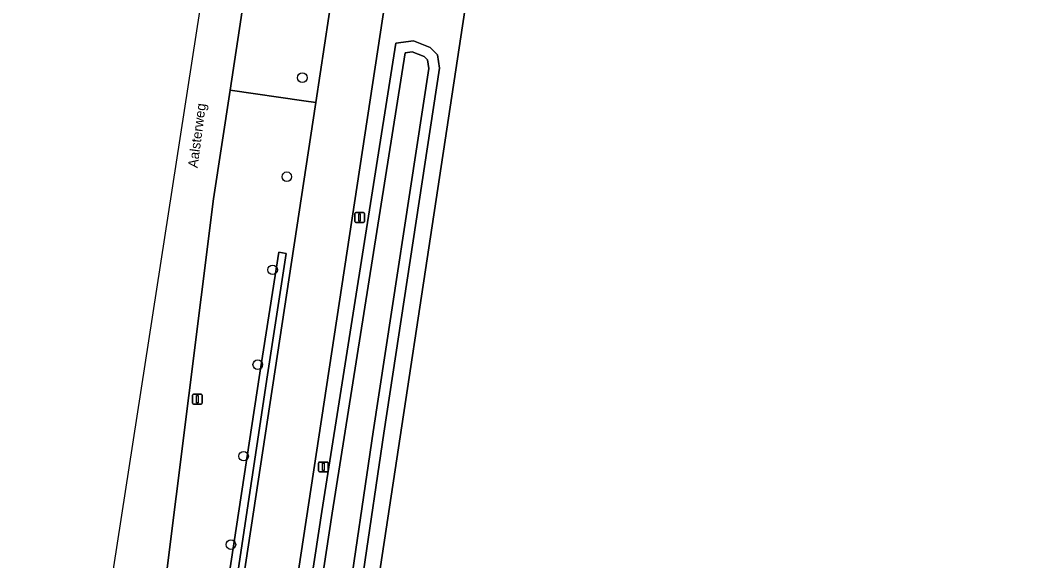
# Model space of a CAD drawing. Extents: x 161483 to 162250, y 379484 to 380833.
# Drawn here: x 161536.3 to 161640.1, y 379863.4 to 379918.5 of the extents above; entities that cross this region are included whole.
import ezdxf

# ---------------------------------------------------------------- set-up
doc = ezdxf.new("R2010")
doc.units = 0
for name, color, linetype in [('IMGEO_Berm_groen', 7, 'Continuous'), ('IMGEO_Boom', 7, 'Continuous'), ('IMGEO_Gemengd_bos', 7, 'Continuous'), ('IMGEO_Groenvoorziening', 7, 'Continuous'), ('IMGEO_Haag', 7, 'Continuous'), ('IMGEO_Lichtmast', 7, 'Continuous'), ('IMGEO_Oever', 7, 'Continuous'), ('IMGEO_Openbare_ruimte_label', 7, 'Continuous'), ('IMGEO_Rijbaan_lokaal_open', 7, 'Continuous'), ('IMGEO_Rijbaan_regionaal_gesloten', 7, 'Continuous'), ('IMGEO_Waterloop', 7, 'Continuous')]:
    doc.layers.add(name, color=color, linetype=linetype)

msp = doc.modelspace()

# ---------------------------------------------------------------- linework, layer by layer
at = {"layer": 'IMGEO_Berm_groen'}
msp.add_lwpolyline([(161561.37, 379933.9), (161561.11, 379933.82), (161557.69, 379911.33), (161565.21, 379910.27), (161566.42, 379910.1), (161568.64, 379924.71)], dxfattribs=at)
for points in [[(161566.42, 379910.1), (161565.21, 379910.27), (161557.69, 379911.33), (161556.01, 379900.27), (161549.68, 379849.93), (161548.84, 379842.91), (161548.65, 379841.02), (161548.1, 379836.15), (161547.08, 379827.82), (161546.83, 379827.02), (161553.58, 379825.73), (161555.39, 379837.58)], [(161560.72, 379882.51), (161562.66, 379894.84), (161563.4, 379894.71), (161561.5, 379882.33), (161555.21, 379840.51), (161554.33, 379840.61)]]:
    msp.add_lwpolyline(points, close=True, dxfattribs=at)
at = {"layer": 'IMGEO_Boom'}
for centre in [(161565.05, 379912.61), (161563.47, 379902.52), (161562.02, 379893.04), (161560.51, 379883.38), (161559.06, 379874.06), (161557.77, 379865.05)]:
    msp.add_circle(centre, 0.489, dxfattribs=at)
at = {"layer": 'IMGEO_Gemengd_bos'}
msp.add_lwpolyline([(161583.94, 379934.95), (161568.83, 379835.28), (161557.11, 379758.02), (161608.41, 379790.94), (161636.99, 379809.49), (161669.02, 379830.92), (161724.52, 379868.47), (161765.96, 379896.56)], dxfattribs=at)
at = {"layer": 'IMGEO_Groenvoorziening'}
for points in [[(161583.94, 379934.95), (161583.11, 379942.62), (161582.14, 379948.01), (161580.63, 379952.95), (161579.5, 379955.24), (161577.35, 379957.56), (161574.42, 379938.48), (161574.26, 379936.39), (161574.12, 379934.45), (161574.4, 379931.31), (161574.49, 379927.65), (161574.04, 379923.97), (161560.77, 379836.76), (161558.44, 379821.4), (161558.06, 379819.04), (161557.42, 379814.85), (161556.7, 379809.46), (161556.07, 379805.38), (161554.77, 379796.72), (161550.7, 379765.37), (161550.33, 379761.55)], [(161555, 379756.87), (161557.11, 379758.02), (161568.83, 379835.28), (161583.94, 379934.95)]]:
    msp.add_lwpolyline(points, dxfattribs=at)
for points in [[(161579.04, 379913.57), (161573.35, 379876.39), (161565.07, 379820.16), (161564.38, 379818.93), (161559.64, 379819.96), (161567.03, 379868.43), (161574.59, 379916.14), (161576.38, 379916.36), (161578.09, 379915.69), (161578.81, 379914.93)], [(161561.5, 379882.33), (161563.4, 379894.71), (161562.66, 379894.84), (161560.72, 379882.51), (161554.33, 379840.61), (161555.21, 379840.51)]]:
    msp.add_lwpolyline(points, close=True, dxfattribs=at)
at = {"layer": 'IMGEO_Haag'}
msp.add_lwpolyline([(161561.5, 379882.33), (161563.4, 379894.71), (161562.66, 379894.84), (161560.72, 379882.51), (161554.33, 379840.61), (161555.21, 379840.51)], close=True, dxfattribs=at)
at = {"layer": 'IMGEO_Lichtmast'}
for p, q in [((161570.39, 379897.97), (161570.39, 379898.77)), ((161570.39, 379898.77), (161570.39, 379897.97)), ((161570.49, 379898.87), (161571.28, 379898.87)), ((161571.28, 379898.87), (161570.49, 379898.87)), ((161571.38, 379898.77), (161571.38, 379897.97)), ((161571.38, 379897.97), (161571.38, 379898.77)), ((161571.28, 379897.87), (161570.49, 379897.87)), ((161570.49, 379897.87), (161571.28, 379897.87)), ((161553.85, 379879.46), (161553.85, 379880.26)), ((161553.85, 379880.26), (161553.85, 379879.46)), ((161553.95, 379880.36), (161554.74, 379880.36)), ((161554.74, 379880.36), (161553.95, 379880.36)), ((161554.84, 379880.26), (161554.84, 379879.46)), ((161554.84, 379879.46), (161554.84, 379880.26)), ((161554.74, 379879.36), (161553.95, 379879.36)), ((161553.95, 379879.36), (161554.74, 379879.36)), ((161566.7, 379872.56), (161566.7, 379873.36)), ((161566.7, 379873.36), (161566.7, 379872.56)), ((161566.8, 379873.46), (161567.59, 379873.46)), ((161567.59, 379873.46), (161566.8, 379873.46)), ((161567.69, 379873.36), (161567.69, 379872.56)), ((161567.69, 379872.56), (161567.69, 379873.36)), ((161567.59, 379872.46), (161566.8, 379872.46)), ((161566.8, 379872.46), (161567.59, 379872.46))]:
    msp.add_line(p, q, dxfattribs=at)
for points in [[(161570.81, 379898.75), (161570.96, 379898.75), (161570.96, 379898), (161570.81, 379898), (161570.81, 379898.75)], [(161554.27, 379880.23), (161554.42, 379880.23), (161554.42, 379879.48), (161554.27, 379879.48), (161554.27, 379880.23)], [(161567.12, 379873.34), (161567.27, 379873.34), (161567.27, 379872.59), (161567.12, 379872.59), (161567.12, 379873.34)]]:
    msp.add_lwpolyline(points, dxfattribs=at)
for centre, start, end in [((161570.49, 379898.77), 90, 180), ((161570.49, 379898.77), 90, 180), ((161571.28, 379898.77), 0, 90), ((161571.28, 379898.77), 360, 90), ((161570.49, 379897.97), 180, 270), ((161570.49, 379897.97), 180, 270), ((161571.28, 379897.97), 270, 0), ((161571.28, 379897.97), 270, 0), ((161553.95, 379880.26), 90, 180), ((161553.95, 379880.26), 90, 180), ((161554.74, 379880.26), 0, 90), ((161554.74, 379880.26), 360, 90), ((161553.95, 379879.46), 180, 270), ((161553.95, 379879.46), 180, 270), ((161554.74, 379879.46), 270, 0), ((161554.74, 379879.46), 270, 0), ((161566.8, 379873.36), 90, 180), ((161566.8, 379873.36), 90, 180), ((161567.59, 379873.36), 0, 90), ((161567.59, 379873.36), 360, 90), ((161566.8, 379872.56), 180, 270), ((161566.8, 379872.56), 180, 270), ((161567.59, 379872.56), 270, 0), ((161567.59, 379872.56), 270, 0)]:
    msp.add_arc(centre, 0.1, start, end, dxfattribs=at)
at = {"layer": 'IMGEO_Oever'}
for points in [[(161579.04, 379913.57), (161578.81, 379914.93), (161578.09, 379915.69), (161576.38, 379916.36), (161574.59, 379916.14), (161567.03, 379868.43), (161559.64, 379819.96), (161564.38, 379818.93), (161565.07, 379820.16), (161573.35, 379876.39)], [(161568.1, 379868.26), (161575.54, 379915.16), (161576.24, 379915.25), (161577.47, 379914.77), (161577.8, 379914.42), (161577.95, 379913.56), (161572.28, 379876.55), (161564.02, 379820.51), (161563.83, 379820.16), (161560.87, 379820.8)]]:
    msp.add_lwpolyline(points, close=True, dxfattribs=at)
at = {"layer": 'IMGEO_Rijbaan_lokaal_open'}
for points in [[(161556.07, 379805.38), (161556.7, 379809.46), (161557.42, 379814.85), (161558.06, 379819.04), (161558.44, 379821.4), (161560.77, 379836.76), (161574.04, 379923.97), (161574.49, 379927.65), (161574.4, 379931.31), (161574.12, 379934.45), (161574.26, 379936.39), (161572.22, 379936.71), (161572.32, 379937.34), (161568.76, 379939.45)], [(161568.67, 379924.98), (161568.64, 379924.71), (161566.42, 379910.1), (161555.39, 379837.58), (161553.58, 379825.73), (161553.13, 379822.77), (161553.05, 379822.24), (161552.68, 379819.89), (161552.15, 379816.61), (161551.31, 379810.23), (161550.68, 379806.2), (161549.37, 379797.47), (161545.28, 379765.99), (161545.09, 379763.98), (161543.3, 379741.06), (161542.78, 379730.23), (161542.27, 379719.34), (161541.04, 379686.2), (161541.25, 379674.78), (161537.74, 379653.47)]]:
    msp.add_lwpolyline(points, dxfattribs=at)
at = {"layer": 'IMGEO_Rijbaan_regionaal_gesloten'}
for points in [[(161637.54, 380449.19), (161634.42, 380428.72), (161633.8, 380424.68), (161622.13, 380350.53), (161608.3, 380261.7), (161590.69, 380150.92), (161580.24, 380085.17), (161544.18, 379852.27), (161534.04, 379811.02), (161532.83, 379804.99), (161502.42, 379652.5), (161501.18, 379627.2), (161487.61, 379545.27), (161483.05, 379509.29), (161486.22, 379508.49)], [(161637.54, 380449.19), (161634.42, 380428.72), (161633.8, 380424.68), (161622.13, 380350.53), (161608.3, 380261.7), (161590.69, 380150.92), (161580.24, 380085.17), (161544.18, 379852.27), (161534.04, 379811.02), (161532.83, 379804.99), (161502.57, 379653.26), (161515.33, 379654.71), (161525.55, 379711.44)], [(161544.23, 379802.25), (161545.48, 379814.72), (161546.14, 379819.93), (161546.43, 379824.04), (161546.83, 379827.02), (161547.08, 379827.82), (161548.1, 379836.15), (161548.65, 379841.02), (161548.84, 379842.91), (161549.68, 379849.93), (161556.01, 379900.27), (161557.69, 379911.33), (161561.45, 379936.04)], [(161544.23, 379802.25), (161545.48, 379814.72), (161546.14, 379819.93), (161546.43, 379824.04), (161546.83, 379827.02), (161547.08, 379827.82), (161548.1, 379836.15), (161548.65, 379841.02), (161548.84, 379842.91), (161549.68, 379849.93), (161556.01, 379900.27), (161557.69, 379911.33), (161561.11, 379933.82)]]:
    msp.add_lwpolyline(points, dxfattribs=at)
at = {"layer": 'IMGEO_Waterloop'}
msp.add_lwpolyline([(161564.02, 379820.51), (161572.28, 379876.55), (161577.95, 379913.56), (161577.8, 379914.42), (161577.47, 379914.77), (161576.24, 379915.25), (161575.54, 379915.16), (161568.1, 379868.26), (161560.87, 379820.8), (161563.83, 379820.16)], close=True, dxfattribs=at)

# ---------------------------------------------------------------- texts
at = {"layer": 'IMGEO_Openbare_ruimte_label'}
msp.add_text('Aalsterweg', height=1, rotation=82.4697, dxfattribs=at).set_placement((161554.37, 379903.38))

doc.saveas('drawing.dxf')
